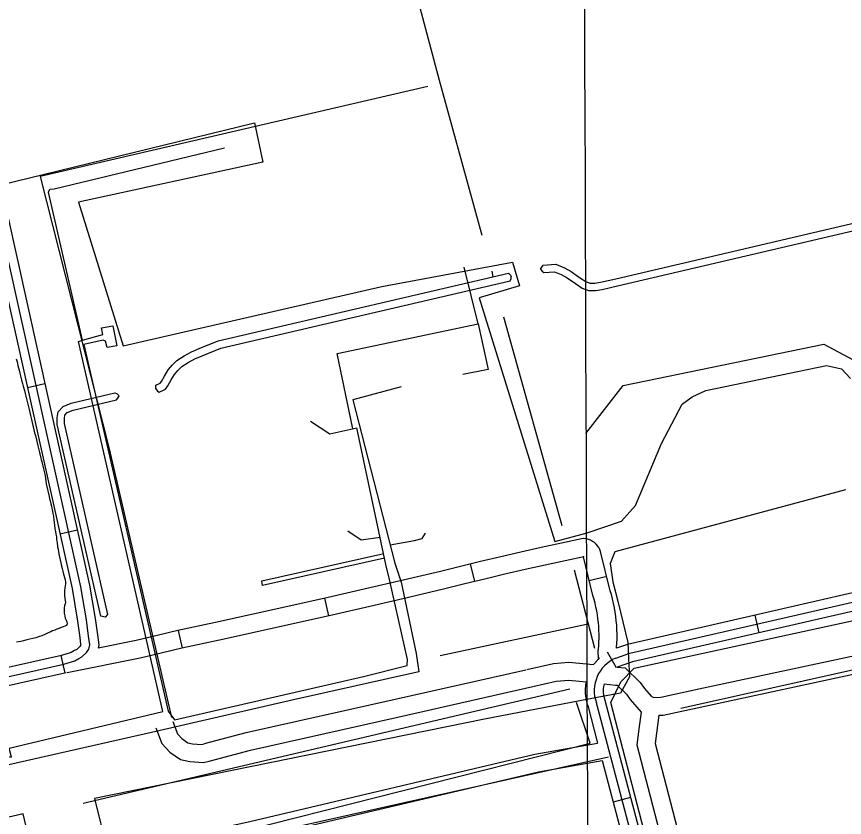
# Model space of a CAD drawing. Extents: x 3392644 to 3430565, y 576657 to 602123.
# Drawn here: x 3422159 to 3423540, y 586654 to 587989 of the extents above; entities that cross this region are included whole.
import ezdxf

# ---------------------------------------------------------------- set-up
doc = ezdxf.new("R2010")
doc.units = 0
for name, color, linetype in [('V-DTCH-CNTR', 7, 'Continuous'), ('V-GRID-MAJR', 7, 'Continuous'), ('V-ROAD-CNTR', 7, 'Continuous'), ('V-SITE-OTLN', 7, 'Continuous'), ('V-TOPO-SHOR', 7, 'Continuous'), ('V-UTIL-LINE', 7, 'Continuous')]:
    doc.layers.add(name, color=color, linetype=linetype)

msp = doc.modelspace()

# ---------------------------------------------------------------- linework, layer by layer
at = {"layer": 'V-DTCH-CNTR'}
for points in [[(3424485.6, 587110.8), (3423878.8, 586972.3), (3423266.8, 586835.3)], [(3423146, 586754.1), (3422417.9, 586591.5), (3422167.1, 586533.4)]]:
    msp.add_lwpolyline(points, dxfattribs=at)
at = {"layer": 'V-GRID-MAJR'}
msp.add_spline([(3423129.5, 582140.1), (3423105.7, 588199.3), (3423081.9, 594260.4), (3423058.1, 600321.5), (3423058.1, 600323.5)], degree=3, dxfattribs=at)
at = {"layer": 'V-ROAD-CNTR'}
for p, q in [((3422205.9, 587376.9), (3422176.6, 587370.3)), ((3422260.1, 587132.8), (3422230.9, 587126.3)), ((3422923.2, 587047.2), (3422916.1, 587076.4)), ((3423114, 587048.7), (3423143.1, 587055.9)), ((3422679.6, 586989.9), (3422673, 587019.1)), ((3423397.6, 586961.7), (3423390.9, 586990.9)), ((3422435.3, 586936.2), (3422429, 586965.5)), ((3422239.7, 586894.5), (3422233.1, 586923.7)), ((3423159.2, 586903.2), (3423144.5, 586929.3)), ((3423183, 586686.8), (3423154, 586679.1))]:
    msp.add_line(p, q, dxfattribs=at)
for points in [[(3422008.4, 588091.6), (3422013.2, 588091.5), (3422022.5, 588088.9), (3422034.9, 588081.3), (3422045.5, 588070.6), (3422051.1, 588059), (3422056.5, 588048.3), (3422280.5, 587041.3), (3422289.9, 586985.7), (3422293.7, 586958), (3422295.9, 586941.4), (3422294.8, 586935.7)], [(3421230.4, 586684.5), (3421377.6, 586713.8), (3421920.7, 586838.3), (3422237.5, 586909.3), (3422255.9, 586915), (3422262.5, 586918.8), (3422267.7, 586921.5), (3422275.3, 586928.6), (3422279.3, 586934.1), (3422280.7, 586941.8), (3422278.8, 586956), (3422275.1, 586983.4), (3422265.8, 587038.4), (3422042.3, 588043.2), (3422037.6, 588052.4), (3422033, 588061.9), (3422025.5, 588069.5), (3422016.5, 588075), (3422010.9, 588076.5), (3422006.6, 588076.7), (3421771.5, 588020.5), (3421609.1, 587983.1), (3420972.5, 587835.6)], [(3421701.7, 587989.1), (3421774.9, 588005.9), (3422008.1, 588061.6), (3422008.7, 588061.6), (3422010.5, 588061.1), (3422016.1, 588057.7), (3422020.6, 588053.1), (3422024.1, 588045.7), (3422028, 588038.1), (3422251.1, 587035.5), (3422260.3, 586981.1), (3422264, 586954), (3422265.5, 586942.2), (3422265.1, 586940.2), (3422264, 586938.6), (3422258.9, 586933.8), (3422255.3, 586932), (3422249.9, 586928.9), (3422233.6, 586923.8), (3421980.5, 586867.1)], [(3427589.5, 587920.9), (3427419.5, 587906.5), (3427117.9, 587848.4), (3426184, 587634), (3424953.3, 587350.5), (3423865.7, 587099.8), (3423177.7, 586942), (3423159.4, 586935.7)], [(3423158.2, 586919.5), (3423181.8, 586927.5), (3423869, 587085.2), (3424956.7, 587335.9), (3426187.4, 587619.4), (3427121, 587833.8), (3427421.6, 587891.7), (3427590.7, 587905.9)], [(3427347.7, 587862.2), (3427124.1, 587819.1), (3426190.7, 587604.8), (3424960, 587321.3), (3423872.4, 587070.6), (3423185.9, 586913.1), (3423160.4, 586904.4)], [(3423159.5, 586935.8), (3423159.6, 586937), (3423160.1, 586944.4), (3423160.3, 586951.8), (3423160.3, 586959.2), (3423160.1, 586966.7), (3423159.7, 586974.1), (3423159.1, 586981.4), (3423158.3, 586988.8), (3423157.2, 586996.2), (3423156, 587003.5), (3423154.5, 587010.7), (3423152.9, 587018), (3423151, 587025.2), (3423149.1, 587031.8), (3423132.8, 587097), (3423131.6, 587100.4), (3423129.9, 587103.7), (3423127.8, 587106.7), (3423125.4, 587109.5), (3423122.6, 587112), (3423119.6, 587114.1), (3423116.3, 587115.9), (3423112.8, 587117.2), (3423109.3, 587118.1), (3423104, 587118.8), (3423067.7, 587111.1), (3423033.9, 587103.8), (3423000.1, 587096.2), (3422966.4, 587088.4), (3422932.7, 587080.4), (3422899.1, 587072.3), (3422865.7, 587063.9), (3422803.4, 587049.2), (3422740.9, 587034.7), (3422678.5, 587020.4), (3422615.9, 587006.3), (3422553.4, 586992.4), (3422490.7, 586978.8), (3422427.9, 586965.3), (3422392.9, 586957), (3422358.4, 586948.6), (3422294.9, 586936)], [(3423296.9, 586867.9), (3423632.7, 586940.1), (3424140.7, 587054.5), (3424424.9, 587121.3)], [(3423129.4, 586918.5), (3423129, 586931.6), (3423129.7, 586939.2), (3423130.1, 586945.8), (3423130.3, 586952.3), (3423130.3, 586958.9), (3423130.2, 586965.4), (3423129.8, 586972), (3423129.2, 586978.5), (3423128.5, 586985), (3423127.6, 586991.5), (3423126.5, 586998), (3423125.2, 587004.4), (3423123.7, 587010.8), (3423122.1, 587017.2), (3423120.1, 587024), (3423104.1, 587088.1), (3423104.1, 587088.3), (3423104, 587088.3), (3423104, 587088.4), (3423104, 587088.4), (3423103.9, 587088.5), (3423103.9, 587088.5), (3423103.8, 587088.6), (3423103.7, 587088.6), (3423103.7, 587088.6), (3423105.2, 587088.4), (3423074, 587081.8), (3423040.3, 587074.5), (3423006.8, 587066.9), (3422973.2, 587059.2), (3422939.7, 587051.3), (3422906.3, 587043.1), (3422872.8, 587034.7), (3422810.2, 587020), (3422747.7, 587005.4), (3422685.1, 586991.1), (3422622.5, 586977), (3422559.8, 586963.1), (3422497.1, 586949.4), (3422434.5, 586936), (3422399.9, 586927.8), (3422364.8, 586919.3), (3422242.8, 586895)], [(3423230, 586824), (3423237.3, 586824.4), (3423639.2, 586910.8), (3424147.5, 587025.3), (3424432.1, 587092.1)], [(3423010, 586900.4), (3423054.2, 586910.4), (3423079.9, 586912.8), (3423121.3, 586908.5)], [(3423130.8, 586919.3), (3423130.6, 586919.1), (3423129.7, 586918.2), (3423128.8, 586917.2), (3423127.9, 586916.3), (3423127, 586915.4), (3423126.1, 586914.4), (3423125.3, 586913.4), (3423124.4, 586912.4), (3423123.6, 586911.4), (3423122.8, 586910.4), (3423121.3, 586908.5)], [(3422241.4, 586894.9), (3422241.3, 586894.8), (3422119.3, 586867.4)], [(3422472.4, 586776.8), (3422541.7, 586795.2), (3422790.2, 586850.7), (3423008.3, 586900)], [(3423160.4, 586904.4), (3423174, 586903), (3423198.9, 586878.8), (3423205.9, 586868.5), (3423217, 586856), (3423221.3, 586853.6), (3423221.4, 586853.6)], [(3423020.1, 586871.9), (3423059, 586880.7), (3423079.8, 586882.7), (3423108.6, 586879.7)], [(3422480, 586747.8), (3422548.8, 586766.1), (3422796.8, 586821.5), (3423020.1, 586871.9)], [(3423108.6, 586879.7), (3423107.9, 586874.8), (3423107.7, 586873.6), (3423107.6, 586872.3), (3423107.5, 586871), (3423107.4, 586869.7), (3423107.3, 586868.4), (3423107.3, 586867.1), (3423107.2, 586865.8), (3423107.2, 586864.5), (3423107.2, 586863.2), (3423107.3, 586861.9), (3423107.4, 586860.6), (3423107.4, 586859.3), (3423107.5, 586858), (3423107.7, 586856.7), (3423107.8, 586855.4), (3423108, 586854.1), (3423108.2, 586852.9), (3423108.4, 586851.6), (3423108.7, 586850.3), (3423108.9, 586849), (3423109.2, 586847.8), (3423109.5, 586846.5), (3423109.9, 586845.3), (3423110.2, 586844), (3423110.6, 586842.7), (3423111, 586841.5), (3423111.4, 586840.3), (3423111.4, 586840.2), (3423128, 586777.5)], [(3423138.6, 586876.5), (3423137.9, 586872.3), (3423137.7, 586871.6), (3423137.6, 586870.8), (3423137.5, 586870.1), (3423137.4, 586869.3), (3423137.4, 586868.5), (3423137.3, 586867.8), (3423137.3, 586867), (3423137.2, 586866.2), (3423137.2, 586865.4), (3423137.2, 586864.6), (3423137.2, 586863.8), (3423137.3, 586863.1), (3423137.3, 586862.3), (3423137.4, 586861.5), (3423137.4, 586860.8), (3423137.5, 586860), (3423137.6, 586859.2), (3423137.7, 586858.5), (3423137.8, 586857.7), (3423137.9, 586856.9), (3423138.1, 586856.2), (3423138.2, 586855.4), (3423138.4, 586854.6), (3423138.6, 586853.9), (3423138.8, 586853.1), (3423139, 586852.4), (3423139.2, 586851.7), (3423139.5, 586850.9), (3423139.7, 586850.2), (3423140.1, 586849.2), (3423366.9, 585991.4)], [(3423138.6, 586876.5), (3423157.9, 586874.5)], [(3423157.9, 586874.5), (3423160.6, 586874.2), (3423175.9, 586859.3), (3423182.2, 586850.1), (3423200.4, 586829.4)], [(3423221.4, 586853.6), (3423233.3, 586854.3), (3423296.6, 586867.9)], [(3423352.4, 585987.6), (3423125.8, 586844.7)], [(3423200.4, 586829.4), (3423197.4, 586805.1)], [(3422419.2, 586813.9), (3422426.9, 586793.3), (3422434.3, 586785.6), (3422444.4, 586778.3), (3422451.9, 586776.7), (3422467.7, 586775.6), (3422471.6, 586776.6)], [(3423230, 586824), (3423224.1, 586776.8), (3423400.6, 586096.5), (3423429.4, 586013.5), (3423442.7, 585952.7)], [(3422391.1, 586803.3), (3422401, 586777), (3422414.5, 586762.8), (3422432, 586750.3), (3422447.6, 586747), (3422470.6, 586745.3), (3422480, 586747.8)], [(3423197.4, 586805.1), (3423193.6, 586774.9), (3423371.8, 586087.8), (3423400.5, 586005.3), (3423416.3, 585933.3), (3422952.3, 585819.6), (3422940.3, 585806.5)], [(3422165.1, 586561.4), (3422253.8, 586582.2), (3422547.5, 586647.2), (3423023.2, 586759.4), (3423128, 586777.5)], [(3422172.3, 586532.3), (3422260.4, 586552.9), (3422554.2, 586617.9), (3423029.2, 586730), (3423135.7, 586748.4)], [(3423135.7, 586748.4), (3423304.6, 586109.6)]]:
    msp.add_lwpolyline(points, dxfattribs=at)
msp.add_arc((3423181.7, 586864.9), 59.4, 113.282, 199.8268, dxfattribs=at)
at = {"layer": 'V-SITE-OTLN'}
for points in [[(3422042.3, 588085.9), (3422129.7, 587708.1), (3422555.7, 587811.8), (3422569.3, 587746.5), (3422262.2, 587679.7), (3422336.7, 587440.1), (3422768.2, 587539.2), (3422986.2, 587579.7), (3422997.6, 587539.9), (3422930.4, 587519.9), (3423056.5, 587114), (3423110.5, 587128.2), (3423167.6, 587147.9), (3423191, 587173.7), (3423234.5, 587277), (3423269, 587342.7), (3423285.4, 587355.1), (3423308.3, 587365.4), (3423509.7, 587407.6), (3423534.8, 587401.5)], [(3423534.8, 587401.5), (3423549.7, 587385.9)], [(3423541.6, 587199.8), (3423156.9, 587096.7), (3423148.7, 587077.1), (3423153.3, 587046.5), (3423161.4, 587014.5), (3423178.6, 586945.6), (3423179.7, 586918.2), (3423180.9, 586888.1), (3423166.2, 586861.2), (3423127, 586853.7), (3422939, 586817.6), (3422288.4, 586685.5), (3422309.2, 586602.1)], [(3422190.5, 586569.4), (3422169.9, 586659.6), (3422045.1, 586630.7)]]:
    msp.add_lwpolyline(points, dxfattribs=at)
at = {"layer": 'V-TOPO-SHOR'}
for p, q in [((3423032.9, 587567.9), (3423037.1, 587574.7)), ((3422951.4, 587564.7), (3422952.9, 587555.1)), ((3423068.8, 587140.1), (3422971.3, 587488)), ((3422391, 587368.5), (3422390.9, 587374.4)), ((3423123.1, 586935.5), (3423089.5, 587066.1)), ((3422307, 586987.9), (3422310.9, 586992.2)), ((3422307, 586987.9), (3422299, 586989.5)), ((3422865.2, 586924), (3423109.3, 586976)), ((3422269.8, 586677.6), (3423081.3, 586868))]:
    msp.add_line(p, q, dxfattribs=at)
for points in [[(3422792.6, 588151.3), (3422863.7, 587883), (3422934.8, 587624.9)], [(3422844.8, 587872.3), (3422197.9, 587722.3), (3422313.1, 587268.4), (3422417, 586820.1)], [(3423037.1, 587574.7), (3423058.2, 587576.4), (3423072.6, 587570.2), (3423083.9, 587564.3), (3423097.9, 587554), (3423108.1, 587547.5), (3423115.1, 587544.7), (3423123.5, 587544.8), (3423133, 587546.2), (3423158.5, 587552), (3424005.3, 587750.1)], [(3423038.2, 587562.3), (3423056.2, 587563.8), (3423067.3, 587559), (3423077.3, 587553.7), (3423090.8, 587543.8), (3423102.4, 587536.3), (3423112.8, 587532.3), (3423124.4, 587532.4), (3423135.3, 587533.9), (3423161.3, 587539.9), (3424008.1, 587738)], [(3423108.1, 587294), (3423170.3, 587373.8), (3423505.1, 587443.1), (3423579.1, 587403.6), (3424106.8, 587519.1), (3424054.9, 587723.4)], [(3422390.9, 587374.4), (3422398.3, 587378), (3422400.2, 587380.5), (3422405.2, 587389.6), (3422411.5, 587400.1), (3422418.2, 587407.8), (3422426, 587415.8), (3422438.3, 587423.7), (3422450.7, 587430.3), (3422463.5, 587435.6), (3422495.2, 587448.6), (3422952.9, 587555.1), (3422979, 587561.2)], [(3422979, 587561.2), (3422982.4, 587558.2), (3422983.6, 587555.1)], [(3423032.9, 587567.9), (3423035.6, 587564.9), (3423038.2, 587562.3)], [(3422396.4, 587362.8), (3422406.8, 587367.8), (3422411, 587373.6), (3422416.3, 587383.2), (3422421.9, 587392.5), (3422427.7, 587399.1), (3422434.2, 587405.8), (3422444.8, 587412.6), (3422456.2, 587418.7), (3422468.4, 587423.7), (3422499.1, 587436.3), (3422981.9, 587548.7)], [(3422981.9, 587548.7), (3422983.5, 587552.4), (3422983.6, 587555.1)], [(3422158, 587418.4), (3422159.4, 587413.2), (3422160.7, 587407.6), (3422162.7, 587399.6), (3422164.1, 587394.7), (3422165.2, 587389.9), (3422167, 587382.6), (3422168.7, 587377.5), (3422169.7, 587372.8), (3422171.9, 587365.4), (3422173.2, 587360.9), (3422174.3, 587356.2), (3422175.9, 587349.7), (3422177, 587345.1), (3422178, 587340.6), (3422179.6, 587333.7), (3422180.9, 587329.1), (3422181.6, 587324.2), (3422183.6, 587317.1)], [(3422391, 587368.5), (3422393.9, 587364.8), (3422396.4, 587362.8)], [(3422299, 586989.5), (3422226.2, 587309.1), (3422226.2, 587320.1), (3422227.9, 587330), (3422236.1, 587338.9), (3422249.5, 587344.5), (3422322.7, 587361.6)], [(3422322.7, 587361.6), (3422325.6, 587360.4), (3422326.6, 587359.9), (3422327.5, 587359.2), (3422328.4, 587358.1), (3422329.2, 587355.9)], [(3422325.5, 587349.8), (3422327.5, 587352.8), (3422327.6, 587353), (3422329.2, 587355.9)], [(3422310.9, 586992.2), (3422238.4, 587310.4), (3422238.4, 587319.1), (3422239.3, 587324.4), (3422243.3, 587328.7), (3422253.2, 587332.9), (3422325.5, 587349.8)], [(3422183.6, 587317.1), (3422184.8, 587312.3), (3422185.9, 587307.3), (3422187.7, 587300), (3422188.8, 587295.3), (3422190, 587290.5), (3422191.8, 587283.2), (3422193.1, 587278.4), (3422194.1, 587273.6), (3422195.9, 587266.5), (3422197, 587262), (3422198.6, 587255.3), (3422199.7, 587250.8), (3422200.8, 587246.6), (3422202.4, 587239.9), (3422203.5, 587235.2), (3422204.7, 587230.6), (3422206.3, 587223.7), (3422208, 587210.2), (3422212.8, 587188.9), (3422213.7, 587185.2), (3422214.6, 587181.9), (3422215.9, 587176.9), (3422217, 587172.6), (3422217.5, 587169.4), (3422218.7, 587164.2), (3422219.4, 587160.3), (3422220, 587156.1), (3422220.8, 587149.6), (3422221.3, 587145.3), (3422222.1, 587141.2), (3422222.7, 587134.8), (3422223.3, 587130.5), (3422224, 587126), (3422225, 587121.4), (3422225.5, 587116.7), (3422226.1, 587112.2), (3422227, 587105.1), (3422227.9, 587100.8), (3422228.8, 587096.7), (3422229.6, 587090.3), (3422232.2, 587078.4), (3422233.1, 587075.4), (3422233.8, 587072.5), (3422234.6, 587068.9), (3422235.8, 587064.6), (3422236.5, 587061.7), (3422237.4, 587057.8), (3422238.7, 587053.7), (3422239.6, 587049.8), (3422240.3, 587046.6), (3422240.2, 587043.2), (3422239.8, 587040), (3422239, 587036.4), (3422238.8, 587031.9), (3422238.6, 587028.3), (3422238.8, 587023.4), (3422238.9, 587019.5), (3422239.5, 587015.7), (3422240, 587012.7), (3422239.5, 587009.7), (3422238.7, 587006.3), (3422238.3, 587003.1), (3422238.1, 586999.3), (3422238.3, 586994.2), (3422239, 586989.7), (3422239.9, 586986), (3422241.4, 586982.9), (3422242.5, 586979.9), (3422243.3, 586976.8), (3422241.9, 586973.9), (3422239.2, 586972.6), (3422236.2, 586971.6), (3422233.2, 586970.5), (3422229, 586969), (3422226, 586967.8), (3422222.2, 586965.9), (3422218.6, 586964.6), (3422215.7, 586963.4), (3422211.2, 586961.3), (3422205.7, 586959), (3422200.9, 586956.8), (3422196.8, 586955.3), (3422190.9, 586953.3), (3422186, 586952.2), (3422175.8, 586949.7), (3422170.4, 586948.4), (3422165.9, 586947.2), (3422158.3, 586945.8)], [(3423149.8, 586845.5), (3423166.4, 586879.7), (3423189, 586902.5), (3424199.1, 587121.9), (3424216.3, 587076.6)], [(3422179.5, 586541), (3423115.7, 586777.3), (3423092.7, 586845.3)], [(3423330.9, 586145.1), (3423249.5, 586461.1), (3423149.8, 586845.5)]]:
    msp.add_lwpolyline(points, dxfattribs=at)
at = {"layer": 'V-UTIL-LINE'}
for points in [[(3421551.3, 586616.6), (3421730.6, 586657.1), (3422134.8, 586757.3), (3422150.2, 586754), (3422146.2, 586769), (3422402.8, 586830.6), (3422262.1, 587447.2), (3422268.7, 587449.5), (3422212.1, 587696.3), (3422213.9, 587701.1), (3422221.1, 587702), (3422505.3, 587770.1)], [(3422719.7, 587301.9), (3422693.7, 587427.3), (3422928.9, 587476.8), (3422905.2, 587571.3)], [(3422928.9, 587476.8), (3422945.3, 587400.6), (3422903.3, 587392.2)], [(3422268.7, 587449.5), (3422302.7, 587458.8), (3422300.3, 587470), (3422319.4, 587473.4), (3422326, 587439.9), (3422309.6, 587437.2), (3422307.2, 587447.7), (3422303.1, 587449.6), (3422270.9, 587442.3), (3422411.4, 586831), (3422422, 586816.2), (3422737.1, 586888.8), (3422810, 586907.1), (3422810.9, 586917), (3422780.9, 587050.3), (3422774.5, 587075.3), (3422726, 587303.3)], [(3422800.1, 587371.9), (3422719.5, 587350.1), (3422789.7, 587077.9), (3422800.3, 587045.8), (3422825, 586926.9), (3422829.6, 586896.6), (3422620.8, 586849.6), (3422383.7, 586795.4), (3422146, 586741.2), (3422136.9, 586738.8), (3421708.8, 586641)], [(3422648.7, 587314.7), (3422681.4, 587293.5), (3422726, 587303.3)], [(3422764.9, 587120.7), (3422733.2, 587116.1), (3422711.4, 587131.1)], [(3422781.9, 587108.1), (3422822.7, 587115.7), (3422835.1, 587118.9), (3422840.9, 587127.8)], [(3422772.3, 587085.8), (3422569.1, 587040.4), (3422567.5, 587048.3), (3422771.1, 587093.8)]]:
    msp.add_lwpolyline(points, dxfattribs=at)

doc.saveas('drawing.dxf')
